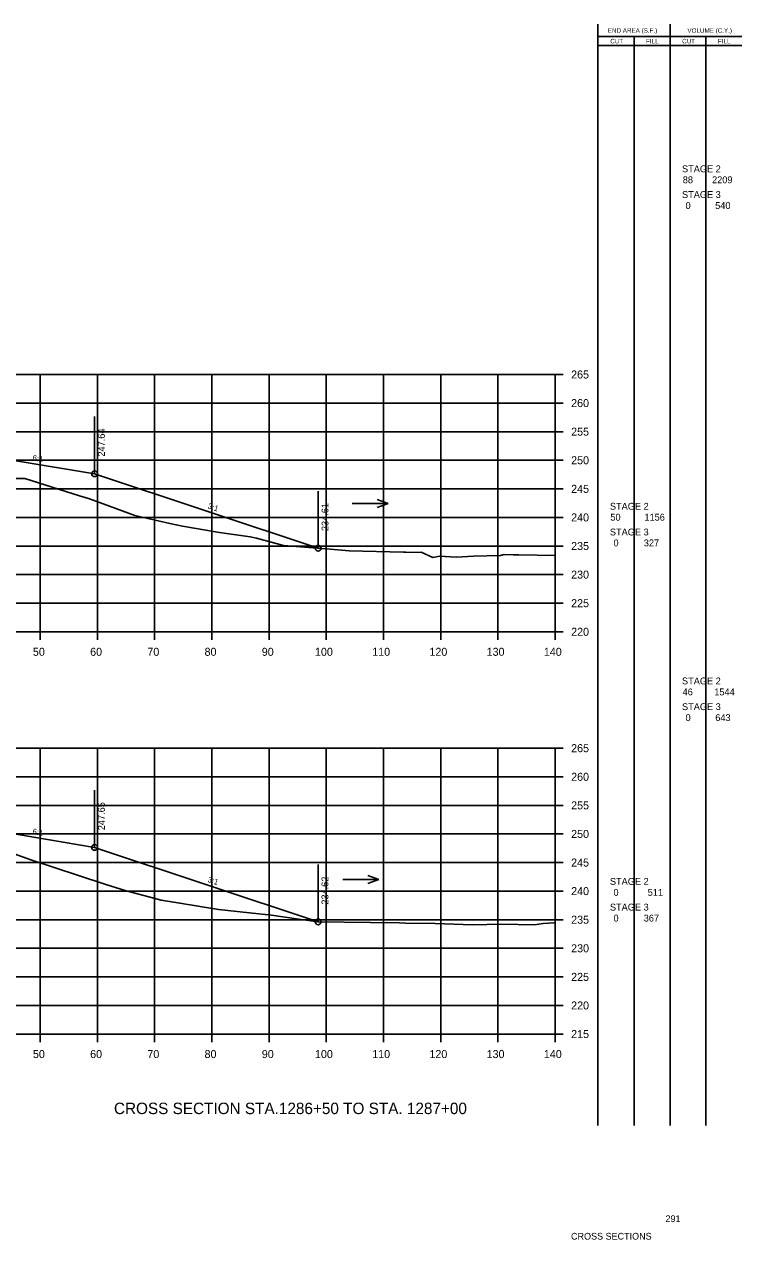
# Model space of a CAD drawing. Extents: x 1342547 to 1344156, y -1532351 to -1517216.
# Drawn here: x 1342750.1 to 1342875.5, y -1522126.9 to -1521914.3 of the extents above; entities that cross this region are included whole.
import ezdxf

# ---------------------------------------------------------------- set-up
doc = ezdxf.new("R2010")
doc.units = 0
for name, color, linetype in [('Level 2', 7, 'Continuous'), ('R_Axis', 7, 'Continuous'), ('R_Axis Annot', 7, 'Continuous'), ('R_Border Notes', 7, 'Continuous'), ('R_Draft', 7, 'Continuous'), ('R_Exist Surface', 7, 'Continuous'), ('R_Fin Surface', 7, 'Continuous'), ('R_Grid', 7, 'Continuous'), ('R_No Plot', 7, 'Continuous'), ('R_Water', 7, 'Continuous'), ('R_Xsect Elev', 7, 'Continuous'), ('R_Xsect Slope', 7, 'Continuous')]:
    doc.layers.add(name, color=color, linetype=linetype)

msp = doc.modelspace()

# ---------------------------------------------------------------- linework, layer by layer
at = {"layer": 'Level 2'}
for p, q in [((1342850.33, -1522106.93), (1342850.32, -1521914.32)), ((1342862.99, -1522106.93), (1342862.99, -1521914.32)), ((1342850.32, -1521916.48), (1342863.59, -1521916.48)), ((1342856.66, -1522106.93), (1342856.66, -1521916.48)), ((1342863.59, -1521916.48), (1342875.48, -1521916.48)), ((1342869.23, -1522106.93), (1342869.23, -1521916.48)), ((1342850.32, -1521918.04), (1342863.59, -1521918.04)), ((1342863.59, -1521918.04), (1342875.48, -1521918.04))]:
    msp.add_line(p, q, dxfattribs=at)
at = {"layer": 'R_Axis'}
for p, q in [((1342842.87, -1522020.57), (1342842.87, -1521975.57)), ((1342844.27, -1521975.57), (1342842.87, -1521975.57)), ((1342844.27, -1521980.57), (1342842.87, -1521980.57)), ((1342844.27, -1521985.57), (1342842.87, -1521985.57)), ((1342844.27, -1521990.57), (1342842.87, -1521990.57)), ((1342844.27, -1521995.57), (1342842.87, -1521995.57)), ((1342844.27, -1522000.57), (1342842.87, -1522000.57)), ((1342844.27, -1522005.57), (1342842.87, -1522005.57)), ((1342844.27, -1522010.57), (1342842.87, -1522010.57)), ((1342844.27, -1522015.57), (1342842.87, -1522015.57)), ((1342562.87, -1522020.57), (1342842.87, -1522020.57)), ((1342752.87, -1522021.97), (1342752.87, -1522020.57)), ((1342762.87, -1522021.97), (1342762.87, -1522020.57)), ((1342772.87, -1522021.97), (1342772.87, -1522020.57)), ((1342782.87, -1522021.97), (1342782.87, -1522020.57)), ((1342792.87, -1522021.97), (1342792.87, -1522020.57)), ((1342802.87, -1522021.97), (1342802.87, -1522020.57)), ((1342812.87, -1522021.97), (1342812.87, -1522020.57)), ((1342822.87, -1522021.97), (1342822.87, -1522020.57)), ((1342832.87, -1522021.97), (1342832.87, -1522020.57)), ((1342842.87, -1522021.97), (1342842.87, -1522020.57)), ((1342844.27, -1522020.57), (1342842.87, -1522020.57)), ((1342842.87, -1522090.93), (1342842.87, -1522040.93)), ((1342844.27, -1522040.93), (1342842.87, -1522040.93)), ((1342844.27, -1522045.93), (1342842.87, -1522045.93)), ((1342844.27, -1522050.93), (1342842.87, -1522050.93)), ((1342844.27, -1522055.93), (1342842.87, -1522055.93)), ((1342844.27, -1522060.93), (1342842.87, -1522060.93)), ((1342844.27, -1522065.93), (1342842.87, -1522065.93)), ((1342844.27, -1522070.93), (1342842.87, -1522070.93)), ((1342844.27, -1522075.93), (1342842.87, -1522075.93)), ((1342844.27, -1522080.93), (1342842.87, -1522080.93)), ((1342844.27, -1522085.93), (1342842.87, -1522085.93)), ((1342562.87, -1522090.93), (1342842.87, -1522090.93)), ((1342752.87, -1522092.33), (1342752.87, -1522090.93)), ((1342762.87, -1522092.33), (1342762.87, -1522090.93)), ((1342772.87, -1522092.33), (1342772.87, -1522090.93)), ((1342782.87, -1522092.33), (1342782.87, -1522090.93)), ((1342792.87, -1522092.33), (1342792.87, -1522090.93)), ((1342802.87, -1522092.33), (1342802.87, -1522090.93)), ((1342812.87, -1522092.33), (1342812.87, -1522090.93)), ((1342822.87, -1522092.33), (1342822.87, -1522090.93)), ((1342832.87, -1522092.33), (1342832.87, -1522090.93)), ((1342842.87, -1522092.33), (1342842.87, -1522090.93)), ((1342844.27, -1522090.93), (1342842.87, -1522090.93))]:
    msp.add_line(p, q, dxfattribs=at)
at = {"layer": 'R_Exist Surface'}
for points in [[(1342748.28, -1521993.76), (1342750.2, -1521993.76), (1342759.75, -1521996.78), (1342761.46, -1521997.31), (1342762.78, -1521997.78), (1342769.41, -1522000.21), (1342775.53, -1522001.65), (1342777.73, -1522002.12), (1342784.22, -1522003.18), (1342789.57, -1522003.98), (1342790.7, -1522004.19), (1342795.42, -1522005.48), (1342803.55, -1522006.13), (1342806.88, -1522006.4), (1342816.35, -1522006.64), (1342816.8, -1522006.64), (1342819.21, -1522006.69), (1342819.46, -1522006.67), (1342821.47, -1522007.55), (1342822.67, -1522007.35), (1342825.61, -1522007.52), (1342828.63, -1522007.37), (1342833.3, -1522007.21), (1342833.97, -1522007.07), (1342835.54, -1522007.13), (1342836.53, -1522007.11), (1342842.87, -1522007.25)], [(1342748.34, -1522059.38), (1342751.21, -1522060.43), (1342759.55, -1522063.19), (1342764.37, -1522064.8), (1342767.91, -1522065.9), (1342772.71, -1522067.17), (1342773.99, -1522067.54), (1342777.3, -1522068.03), (1342784.06, -1522069.16), (1342791.06, -1522069.88), (1342793.28, -1522070.12), (1342797.64, -1522070.76), (1342801.43, -1522071.3), (1342810.58, -1522071.41), (1342815.64, -1522071.47), (1342816.66, -1522071.51), (1342821.88, -1522071.6), (1342828.41, -1522071.8), (1342833.5, -1522071.73), (1342839.27, -1522071.82), (1342840.77, -1522071.61), (1342842.66, -1522071.45), (1342842.87, -1522071.41)]]:
    msp.add_lwpolyline(points, dxfattribs=at)
at = {"layer": 'R_Fin Surface'}
for points in [[(1342572.33, -1522007.9), (1342581.4, -1522010.92), (1342589.4, -1522010.92), (1342643.37, -1521992.93), (1342657.09, -1521990.65), (1342665.37, -1521989.27), (1342671.37, -1521989.03), (1342673.37, -1521988.99), (1342702.87, -1521988.4), (1342732.37, -1521988.99), (1342734.37, -1521989.03), (1342740.37, -1521989.27), (1342748.64, -1521990.65), (1342762.37, -1521992.93), (1342801.45, -1522005.96)], [(1342671.37, -1522054.37), (1342702.87, -1522053.74), (1342732.37, -1522054.33), (1342734.37, -1522054.37), (1342740.37, -1522054.61), (1342748.64, -1522055.99), (1342762.37, -1522058.28), (1342801.44, -1522071.3)]]:
    msp.add_lwpolyline(points, dxfattribs=at)
at = {"layer": 'R_Grid'}
for p, q in [((1342562.87, -1521975.57), (1342842.87, -1521975.57)), ((1342752.87, -1522020.57), (1342752.87, -1521975.57)), ((1342762.87, -1522020.57), (1342762.87, -1521975.57)), ((1342772.87, -1522020.57), (1342772.87, -1521975.57)), ((1342782.87, -1522020.57), (1342782.87, -1521975.57)), ((1342792.87, -1522020.57), (1342792.87, -1521975.57)), ((1342802.87, -1522020.57), (1342802.87, -1521975.57)), ((1342812.87, -1522020.57), (1342812.87, -1521975.57)), ((1342822.87, -1522020.57), (1342822.87, -1521975.57)), ((1342832.87, -1522020.57), (1342832.87, -1521975.57)), ((1342842.87, -1522020.57), (1342842.87, -1521975.57)), ((1342562.87, -1521980.57), (1342842.87, -1521980.57)), ((1342562.87, -1521985.57), (1342842.87, -1521985.57)), ((1342562.87, -1521990.57), (1342842.87, -1521990.57)), ((1342562.87, -1521995.57), (1342842.87, -1521995.57)), ((1342562.87, -1522000.57), (1342842.87, -1522000.57)), ((1342562.87, -1522005.57), (1342842.87, -1522005.57)), ((1342562.87, -1522010.57), (1342842.87, -1522010.57)), ((1342562.87, -1522015.57), (1342842.87, -1522015.57)), ((1342562.87, -1522020.57), (1342842.87, -1522020.57)), ((1342562.87, -1522040.93), (1342842.87, -1522040.93)), ((1342752.87, -1522090.93), (1342752.87, -1522040.93)), ((1342762.87, -1522090.93), (1342762.87, -1522040.93)), ((1342772.87, -1522090.93), (1342772.87, -1522040.93)), ((1342782.87, -1522090.93), (1342782.87, -1522040.93)), ((1342792.87, -1522090.93), (1342792.87, -1522040.93)), ((1342802.87, -1522090.93), (1342802.87, -1522040.93)), ((1342812.87, -1522090.93), (1342812.87, -1522040.93)), ((1342822.87, -1522090.93), (1342822.87, -1522040.93)), ((1342832.87, -1522090.93), (1342832.87, -1522040.93)), ((1342842.87, -1522090.93), (1342842.87, -1522040.93)), ((1342562.87, -1522045.93), (1342842.87, -1522045.93)), ((1342562.87, -1522050.93), (1342842.87, -1522050.93)), ((1342562.87, -1522055.93), (1342842.87, -1522055.93)), ((1342562.87, -1522060.93), (1342842.87, -1522060.93)), ((1342562.87, -1522065.93), (1342842.87, -1522065.93)), ((1342562.87, -1522070.93), (1342842.87, -1522070.93)), ((1342562.87, -1522075.93), (1342842.87, -1522075.93)), ((1342562.87, -1522080.93), (1342842.87, -1522080.93)), ((1342562.87, -1522085.93), (1342842.87, -1522085.93)), ((1342562.87, -1522090.93), (1342842.87, -1522090.93))]:
    msp.add_line(p, q, dxfattribs=at)
at = {"layer": 'R_No Plot'}
for centre in [(1342762.37, -1521992.93), (1342801.45, -1522005.96), (1342762.37, -1522058.28), (1342801.44, -1522071.3)]:
    msp.add_circle(centre, 0.5, dxfattribs=at)
at = {"layer": 'R_Water'}
for p, q in [((1342807.41, -1521998.13), (1342813.69, -1521998.13)), ((1342813.69, -1521998.13), (1342811.77, -1521997.43)), ((1342813.69, -1521998.13), (1342811.77, -1521998.83)), ((1342805.76, -1522063.87), (1342812.05, -1522063.87)), ((1342812.05, -1522063.87), (1342810.12, -1522063.17)), ((1342812.05, -1522063.87), (1342810.12, -1522064.57))]:
    msp.add_line(p, q, dxfattribs=at)
at = {"layer": 'R_Xsect Elev'}
for p, q in [((1342762.37, -1521992.93), (1342762.37, -1521982.93)), ((1342801.45, -1522005.96), (1342801.45, -1521995.96)), ((1342762.37, -1522058.28), (1342762.37, -1522048.28)), ((1342801.44, -1522071.3), (1342801.44, -1522061.3))]:
    msp.add_line(p, q, dxfattribs=at)

# ---------------------------------------------------------------- texts
at = {"layer": 'Level 2'}
for s, height, p in [('END AREA (S.F.)', 0.7937, (1342852.08, -1521915.8)), ('VOLUME (C.Y.)', 0.7937, (1342865.99, -1521915.8)), ('CUT', 0.794, (1342852.5, -1521917.66)), ('FILL', 0.794, (1342858.76, -1521917.66)), ('CUT', 0.794, (1342865.07, -1521917.66)), ('FILL', 0.794, (1342871.33, -1521917.66)), (' STAGE 2 ', 1.2, (1342864.6, -1521940.2)), ('88', 1.2, (1342865.18, -1521942.12)), ('2209', 1.2, (1342870.3, -1521942.12)), (' STAGE 3 ', 1.2, (1342864.6, -1521944.7)), ('0', 1.2, (1342865.67, -1521946.62)), ('540', 1.2, (1342870.84, -1521946.62)), (' STAGE 2 ', 1.2, (1342852, -1521999.22)), ('50', 1.2, (1342852.53, -1522001.13)), ('1156', 1.2, (1342858.48, -1522001.13)), (' STAGE 3 ', 1.2, (1342852, -1522003.72)), ('0', 1.2, (1342853.07, -1522005.63)), ('327', 1.2, (1342858.37, -1522005.63)), (' STAGE 2 ', 1.2, (1342864.6, -1522029.77)), ('46', 1.2, (1342865.15, -1522031.69)), ('1544', 1.2, (1342870.69, -1522031.69)), (' STAGE 3 ', 1.2, (1342864.6, -1522034.27)), ('0', 1.2, (1342865.67, -1522036.19)), ('643', 1.2, (1342870.86, -1522036.19)), (' STAGE 2 ', 1.2, (1342852, -1522064.83)), ('0', 1.2, (1342853.07, -1522066.75)), ('511', 1.2, (1342859.05, -1522066.75)), (' STAGE 3 ', 1.2, (1342852, -1522069.33)), ('0', 1.2, (1342853.07, -1522071.25)), ('367', 1.2, (1342858.35, -1522071.25))]:
    msp.add_text(s, height=height, dxfattribs=at).set_placement(p)
at = {"layer": 'R_Axis Annot'}
for s, p in [('265', (1342845.67, -1521976.27)), ('260', (1342845.67, -1521981.27)), ('255', (1342845.67, -1521986.27)), ('250', (1342845.67, -1521991.27)), ('245', (1342845.67, -1521996.27)), ('240', (1342845.67, -1522001.27)), ('235', (1342845.67, -1522006.27)), ('230', (1342845.67, -1522011.27)), ('225', (1342845.67, -1522016.27)), ('220', (1342845.67, -1522021.27)), ('50', (1342751.6, -1522024.77)), ('60', (1342761.6, -1522024.77)), ('70', (1342771.6, -1522024.77)), ('80', (1342781.6, -1522024.77)), ('90', (1342791.6, -1522024.77)), ('100', (1342800.9, -1522024.77)), ('110', (1342810.9, -1522024.77)), ('120', (1342820.9, -1522024.77)), ('130', (1342830.9, -1522024.77)), ('140', (1342840.9, -1522024.77)), ('265', (1342845.67, -1522041.63)), ('260', (1342845.67, -1522046.63)), ('255', (1342845.67, -1522051.63)), ('250', (1342845.67, -1522056.63)), ('245', (1342845.67, -1522061.63)), ('240', (1342845.67, -1522066.63)), ('235', (1342845.67, -1522071.63)), ('230', (1342845.67, -1522076.63)), ('225', (1342845.67, -1522081.63)), ('220', (1342845.67, -1522086.63)), ('215', (1342845.67, -1522091.63)), ('50', (1342751.6, -1522095.13)), ('60', (1342761.6, -1522095.13)), ('70', (1342771.6, -1522095.13)), ('80', (1342781.6, -1522095.13)), ('90', (1342791.6, -1522095.13)), ('100', (1342800.9, -1522095.13)), ('110', (1342810.9, -1522095.13)), ('120', (1342820.9, -1522095.13)), ('130', (1342830.9, -1522095.13)), ('140', (1342840.9, -1522095.13))]:
    msp.add_text(s, height=1.4, dxfattribs=at).set_placement(p)
at = {"layer": 'R_Border Notes'}
for s, height, p in [('291', 1.178, (1342862.16, -1522123.82)), ('CROSS SECTIONS', 1.1775, (1342845.65, -1522126.88))]:
    msp.add_text(s, height=height, dxfattribs=at).set_placement(p)
at = {"layer": 'R_Draft'}
msp.add_text('CROSS SECTION STA.1286+50 TO STA. 1287+00', height=2, dxfattribs=at).set_placement((1342765.76, -1522104.93))
at = {"layer": 'R_Xsect Elev'}
for s, p in [('247.64', (1342764.17, -1521989.93)), ('234.61', (1342803.25, -1522002.96)), ('247.65', (1342764.17, -1522055.28)), ('234.62', (1342803.24, -1522068.3))]:
    msp.add_text(s, height=1.2, rotation=90, dxfattribs=at).set_placement(p)
at = {"layer": 'R_Xsect Slope'}
for s, rotation, p in [('6:1', 350.5377, (1342751.45, -1521990.61)), ('3:1', 341.5651, (1342782.07, -1521998.97)), ('6:1', 350.5377, (1342751.45, -1522055.95)), ('3:1', 341.5651, (1342782.06, -1522064.31))]:
    msp.add_text(s, height=1, rotation=rotation, dxfattribs=at).set_placement(p)

doc.saveas('drawing.dxf')
